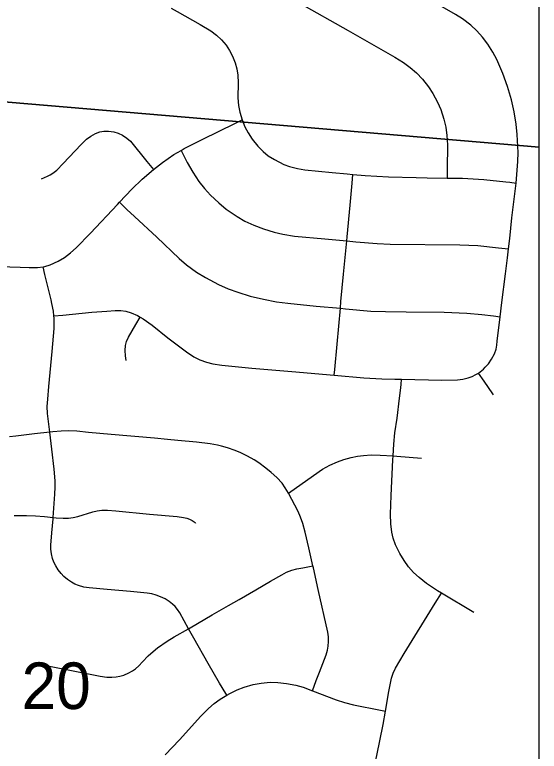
# Model space of a CAD drawing. Extents: x 0 to 34, y 0 to 22.
# Drawn here: x 8.24 to 8.712, y 17.415 to 18.077 of the extents above; entities that cross this region are included whole.
import ezdxf

# ---------------------------------------------------------------- set-up
doc = ezdxf.new("R2010")
doc.units = 0
for name, color, linetype in [('GM_X_City_Street', 7, 'Continuous'), ('GM_X_Corporation', 7, 'Continuous'), ('GM_X_Section_Text', 7, 'Continuous'), ('GM_X_Township_Road', 7, 'Continuous')]:
    doc.layers.add(name, color=color, linetype=linetype)

msp = doc.modelspace()

# ---------------------------------------------------------------- linework, layer by layer
at = {"layer": 'GM_X_City_Street'}
for points in [[(8.43069, 17.46521), (8.42647, 17.47228), (8.42424, 17.476), (8.41411, 17.4938), (8.4012, 17.51643), (8.39632, 17.52501), (8.3924, 17.5321), (8.3885, 17.5392), (8.3864, 17.54239), (8.38435, 17.54487), (8.38204, 17.54708), (8.37899, 17.54939), (8.37521, 17.55171), (8.37125, 17.55368), (8.36709, 17.55527), (8.3634, 17.55623), (8.35902, 17.55691), (8.34415, 17.55838), (8.32309, 17.56013), (8.30705, 17.56161), (8.30224, 17.56248), (8.29751, 17.56371), (8.29414, 17.565), (8.29096, 17.56671), (8.28748, 17.56915), (8.28427, 17.57194), (8.28177, 17.57458), (8.27915, 17.57795), (8.27688, 17.58153), (8.2753, 17.58479), (8.27408, 17.5882), (8.27311, 17.59233), (8.2726, 17.59654), (8.27257, 17.60018), (8.27332, 17.61129), (8.27454, 17.62364), (8.27463, 17.62486), (8.27621, 17.64597), (8.2765, 17.65224), (8.27634, 17.65789), (8.27545, 17.66846), (8.27345, 17.68639), (8.27162, 17.70163), (8.2696, 17.71844), (8.26928, 17.72458), (8.26964, 17.73134), (8.2706, 17.74283)], [(8.65292, 17.53957), (8.62379, 17.55699), (8.62039, 17.55902), (8.61057, 17.56556), (8.60369, 17.57088), (8.59872, 17.57557), (8.59421, 17.58069), (8.5902, 17.58623), (8.58642, 17.59265), (8.58267, 17.6005), (8.58047, 17.60631), (8.57921, 17.61175), (8.57835, 17.61916), (8.57796, 17.62784), (8.5785, 17.64461), (8.58016, 17.67688), (8.58038, 17.68036), (8.58106, 17.69101), (8.58195, 17.70107), (8.584, 17.71421)], [(8.48635, 17.64675), (8.4834, 17.65172), (8.48053, 17.65569), (8.47569, 17.66086), (8.47072, 17.66547), (8.46595, 17.66938), (8.45952, 17.67417), (8.45541, 17.67688), (8.44951, 17.68019), (8.44342, 17.68315), (8.43829, 17.68523), (8.43131, 17.68766), (8.42599, 17.68918), (8.42241, 17.69004), (8.41575, 17.69115), (8.40347, 17.69257), (8.38681, 17.69421), (8.37755, 17.69508), (8.36579, 17.69616), (8.32679, 17.69964), (8.30634, 17.70141), (8.29584, 17.7024), (8.28846, 17.70283), (8.28171, 17.70267), (8.27432, 17.70194), (8.27162, 17.70163), (8.25766, 17.70002), (8.24095, 17.69795), (8.2353, 17.69754)], [(8.48635, 17.64675), (8.51377, 17.6663), (8.51693, 17.66829), (8.52349, 17.67185), (8.53033, 17.67484), (8.53619, 17.67695), (8.54277, 17.67885), (8.54826, 17.67997), (8.55381, 17.68073), (8.56064, 17.68119), (8.56873, 17.68109), (8.58038, 17.68036), (8.58364, 17.68014), (8.60599, 17.67838)], [(8.5078, 17.4692), (8.5112, 17.47837), (8.51402, 17.48601), (8.52014, 17.50161), (8.52133, 17.50569), (8.52196, 17.50925), (8.52224, 17.5135), (8.52214, 17.51776), (8.52157, 17.52197), (8.51295, 17.56016), (8.50872, 17.57962), (8.50828, 17.5816), (8.50471, 17.59783), (8.5013, 17.61169), (8.49919, 17.61945), (8.49717, 17.62526), (8.49497, 17.63033), (8.48635, 17.64675)], [(8.23942, 17.62661), (8.25064, 17.62687), (8.25876, 17.6266), (8.26684, 17.62574), (8.27463, 17.62486), (8.2773, 17.62456), (8.28344, 17.62423), (8.2883, 17.62437), (8.29251, 17.62494), (8.29666, 17.62591), (8.31034, 17.63012), (8.31404, 17.63098), (8.31845, 17.63149), (8.32351, 17.63161), (8.33101, 17.63105), (8.36132, 17.62808), (8.38611, 17.62572), (8.39171, 17.6249), (8.39481, 17.62429), (8.39726, 17.62352), (8.39959, 17.62231), (8.40221, 17.62038), (8.40269, 17.61997)], [(8.26802, 17.49202), (8.26984, 17.49165), (8.31678, 17.48249), (8.32299, 17.48158), (8.32743, 17.48136), (8.33126, 17.48162), (8.3344, 17.48223), (8.33806, 17.48334), (8.34272, 17.48531), (8.34609, 17.48714), (8.3487, 17.489), (8.35156, 17.49152), (8.35503, 17.49516), (8.36013, 17.50051), (8.36466, 17.50464), (8.36849, 17.50771), (8.37702, 17.51376), (8.38333, 17.51761), (8.39632, 17.52501), (8.39787, 17.52589), (8.41775, 17.53741), (8.43229, 17.54573), (8.44199, 17.55126), (8.45694, 17.55999), (8.47017, 17.56764), (8.48026, 17.57355), (8.48463, 17.57579), (8.48917, 17.57751), (8.49387, 17.5788), (8.49932, 17.57986), (8.50828, 17.5816)], [(8.5399, 17.35843), (8.54284, 17.364), (8.55239, 17.3821), (8.56196, 17.4003), (8.56444, 17.40609), (8.56588, 17.41094), (8.57148, 17.43903), (8.57349, 17.45078), (8.57651, 17.46844), (8.57895, 17.48053), (8.58047, 17.48513), (8.58255, 17.48953), (8.59047, 17.5028), (8.61815, 17.54782), (8.62379, 17.55699)], [(8.37529, 17.41163), (8.38814, 17.42521), (8.40738, 17.44637), (8.41428, 17.45344), (8.41938, 17.45787), (8.42488, 17.46178), (8.43069, 17.46521), (8.43338, 17.4668), (8.43997, 17.47009), (8.44628, 17.47246), (8.4546, 17.47475), (8.46184, 17.4761), (8.46979, 17.47683), (8.47654, 17.47675), (8.48448, 17.47589), (8.49295, 17.47429), (8.49942, 17.47238), (8.5078, 17.4692), (8.52906, 17.46113), (8.53677, 17.45858), (8.54466, 17.4566), (8.56913, 17.45166), (8.57349, 17.45078)]]:
    msp.add_lwpolyline(points, dxfattribs=at)
at = {"layer": 'GM_X_Corporation'}
for points in [[(8.71189, 14.30587), (8.71189, 21.10587), (4.05187, 21.10587)], [(8.71189, 14.30587), (8.71189, 21.02216), (8.61486, 21.03591), (8.24427, 21.07383), (8.1735, 21.08097), (8.1315, 21.08535), (8.11104, 21.08726), (7.91119, 21.10587), (4.05187, 21.10587)]]:
    msp.add_lwpolyline(points, dxfattribs=at)
for points in [[(8.71189, 17.95794), (8.71189, 18.97684), (7.91428, 19.0453), (7.827, 18.03271)], [(8.71189, 16.94581), (8.71189, 17.95794), (7.827, 18.03271), (7.72877, 17.02108)]]:
    msp.add_lwpolyline(points, close=True, dxfattribs=at)
at = {"layer": 'GM_X_Township_Road'}
for points in [[(8.69101, 17.92544), (8.69267, 17.94494), (8.69284, 17.95301), (8.69203, 17.96912), (8.69114, 17.9784), (8.68937, 17.98943), (8.68682, 18.00031), (8.68327, 18.01221), (8.67905, 18.02389), (8.67366, 18.03644), (8.6702, 18.04304), (8.66559, 18.0504), (8.66066, 18.05679), (8.65567, 18.06232), (8.65018, 18.06736), (8.64283, 18.07307), (8.63661, 18.07717), (8.59997, 18.09815), (8.54284, 18.13084), (8.49051, 18.16067), (8.46791, 18.17367), (8.45877, 18.17894), (8.44166, 18.18865)], [(8.41167, 18.1361), (8.4243, 18.12861), (8.46313, 18.10637), (8.49542, 18.08773), (8.53984, 18.06273), (8.58198, 18.0388), (8.58985, 18.03395), (8.59572, 18.02947), (8.60131, 18.02466), (8.60681, 18.01887), (8.6122, 18.01214), (8.61624, 18.00598), (8.62031, 17.99838), (8.62324, 17.99162), (8.62611, 17.98283), (8.62783, 17.97566), (8.62886, 17.96837), (8.62937, 17.95976), (8.62901, 17.93803), (8.62889, 17.93008)], [(8.38079, 18.08267), (8.38621, 18.07985), (8.40677, 18.06818), (8.41638, 18.06234), (8.42143, 18.05854), (8.42603, 18.05421), (8.43012, 18.04937), (8.4333, 18.04461), (8.43586, 18.03954), (8.4383, 18.03372), (8.43981, 18.02822), (8.44066, 18.02258), (8.44094, 18.01567), (8.44068, 18.00203), (8.44123, 17.99532), (8.44235, 17.98931), (8.44452, 17.98232)], [(8.38965, 17.95493), (8.39238, 17.95652), (8.40848, 17.96471), (8.43861, 17.97943), (8.44452, 17.98232)], [(8.44452, 17.98232), (8.44706, 17.97603), (8.44991, 17.97061), (8.45364, 17.965), (8.45865, 17.95877), (8.46336, 17.95396), (8.46811, 17.95014), (8.47383, 17.94659), (8.48204, 17.94236), (8.48715, 17.94042), (8.49425, 17.9385), (8.50087, 17.93738), (8.52551, 17.935), (8.53914, 17.93384), (8.54407, 17.93335)], [(8.26405, 17.92944), (8.26952, 17.93172), (8.27181, 17.93287), (8.27438, 17.93453), (8.27792, 17.93727), (8.28363, 17.94309), (8.29989, 17.96014), (8.30464, 17.96487), (8.30851, 17.96775), (8.31271, 17.97011), (8.31663, 17.97152), (8.32012, 17.97209), (8.32433, 17.97208), (8.32912, 17.97143), (8.33314, 17.9703), (8.33694, 17.9685), (8.34099, 17.96588), (8.3441, 17.96311), (8.35897, 17.94492), (8.36476, 17.93783)], [(8.36476, 17.93783), (8.37293, 17.9441), (8.38322, 17.95117), (8.38965, 17.95493)], [(8.38965, 17.95493), (8.39205, 17.95012), (8.39512, 17.94397), (8.40014, 17.93532), (8.40568, 17.927), (8.41063, 17.92053), (8.41615, 17.91453), (8.42346, 17.9077), (8.43029, 17.90221), (8.44004, 17.89544), (8.44709, 17.89137), (8.45504, 17.88768), (8.46376, 17.88425), (8.47332, 17.88129), (8.48125, 17.87947), (8.49175, 17.87794), (8.51896, 17.87545), (8.53864, 17.87358)], [(8.33417, 17.90822), (8.34523, 17.91994), (8.35466, 17.92901), (8.36476, 17.93783)], [(8.53864, 17.87358), (8.539, 17.87714), (8.54184, 17.90555), (8.54343, 17.92539), (8.54407, 17.93335)], [(8.54407, 17.93335), (8.5552, 17.93223), (8.57624, 17.93101), (8.60107, 17.93046), (8.61101, 17.93033), (8.62889, 17.93008)], [(8.62889, 17.93008), (8.64272, 17.9299), (8.66199, 17.9287), (8.68182, 17.9267), (8.68553, 17.92619), (8.69101, 17.92544)], [(8.68412, 17.86632), (8.68534, 17.87579), (8.68723, 17.89433), (8.69101, 17.92544)], [(8.26555, 17.85037), (8.26713, 17.85063), (8.27173, 17.85208), (8.279, 17.85536), (8.28481, 17.85874), (8.29027, 17.86269), (8.29531, 17.86717), (8.30821, 17.88054), (8.33242, 17.90637), (8.33417, 17.90822)], [(8.33417, 17.90822), (8.34096, 17.90186), (8.34773, 17.89547), (8.36776, 17.87686), (8.38806, 17.85773), (8.39465, 17.85215), (8.40359, 17.84559), (8.41147, 17.84076), (8.42345, 17.83435), (8.43192, 17.83061), (8.44059, 17.82742), (8.45182, 17.824), (8.46384, 17.82112), (8.47534, 17.81884), (8.48574, 17.81746), (8.51103, 17.81501), (8.53294, 17.81296)], [(8.53294, 17.81296), (8.53348, 17.81907), (8.53567, 17.84379), (8.53864, 17.87358)], [(8.53864, 17.87358), (8.54676, 17.87281), (8.56597, 17.87115), (8.57779, 17.87071), (8.64053, 17.87011), (8.65662, 17.86939), (8.67521, 17.86744), (8.68412, 17.86632)], [(8.67677, 17.80537), (8.6783, 17.81809), (8.68162, 17.84396), (8.68322, 17.85823), (8.68412, 17.86632)], [(8.23101, 17.85068), (8.23559, 17.85037), (8.24487, 17.84991), (8.2531, 17.84955), (8.2605, 17.84954), (8.26555, 17.85037)], [(8.27522, 17.80618), (8.27478, 17.81047), (8.27347, 17.81715), (8.27274, 17.82047), (8.26979, 17.83252), (8.26722, 17.84333), (8.26555, 17.85037)], [(8.27522, 17.80618), (8.28327, 17.80695), (8.30926, 17.80946), (8.32287, 17.81038), (8.33035, 17.81112), (8.33544, 17.811), (8.33985, 17.81035), (8.34473, 17.8089), (8.35054, 17.80643), (8.35282, 17.80514)], [(8.5275, 17.75281), (8.52797, 17.75786), (8.53005, 17.78075), (8.53294, 17.81296)], [(8.53294, 17.81296), (8.5376, 17.81252), (8.56043, 17.81053), (8.57341, 17.81001), (8.59201, 17.80988), (8.62617, 17.80938), (8.64667, 17.80863), (8.66032, 17.80746), (8.67083, 17.80612), (8.67677, 17.80537)], [(8.2706, 17.74283), (8.2737, 17.77419), (8.27535, 17.79474), (8.27542, 17.80418), (8.27522, 17.80618)], [(8.3403, 17.76591), (8.33964, 17.77021), (8.33932, 17.77516), (8.33966, 17.77949), (8.34054, 17.7831), (8.34227, 17.78707), (8.34885, 17.79833), (8.35282, 17.80514)], [(8.35282, 17.80514), (8.35551, 17.80363), (8.36358, 17.79772), (8.37773, 17.78651), (8.38601, 17.78), (8.39443, 17.77375), (8.40119, 17.76948), (8.40665, 17.76676), (8.41237, 17.76463), (8.4183, 17.76315), (8.42621, 17.76198), (8.45337, 17.75929), (8.48923, 17.75609), (8.5275, 17.75281)], [(8.65726, 17.75481), (8.66021, 17.75696), (8.6618, 17.75838), (8.66326, 17.75998), (8.66609, 17.76312), (8.66891, 17.7672), (8.67153, 17.77213), (8.67296, 17.77622), (8.67373, 17.77979), (8.67413, 17.78356), (8.67677, 17.80537)], [(8.58808, 17.74929), (8.62419, 17.74853), (8.63838, 17.74866), (8.64322, 17.74919), (8.6479, 17.7504), (8.65156, 17.75182), (8.6547, 17.7534), (8.65726, 17.75481)], [(8.67079, 17.73515), (8.67017, 17.7362), (8.66237, 17.74754), (8.65726, 17.75481)], [(8.5275, 17.75281), (8.55413, 17.75035), (8.5702, 17.74964), (8.58198, 17.74942), (8.58808, 17.74929)], [(8.584, 17.71421), (8.58616, 17.7323), (8.58707, 17.73912), (8.58759, 17.74437), (8.58808, 17.74929)]]:
    msp.add_lwpolyline(points, dxfattribs=at)

# ---------------------------------------------------------------- texts
at = {"layer": 'GM_X_Section_Text'}
msp.add_text('20', height=0.041856, rotation=0.00001, dxfattribs=at).set_placement((8.24614, 17.4528))

doc.saveas('drawing.dxf')
